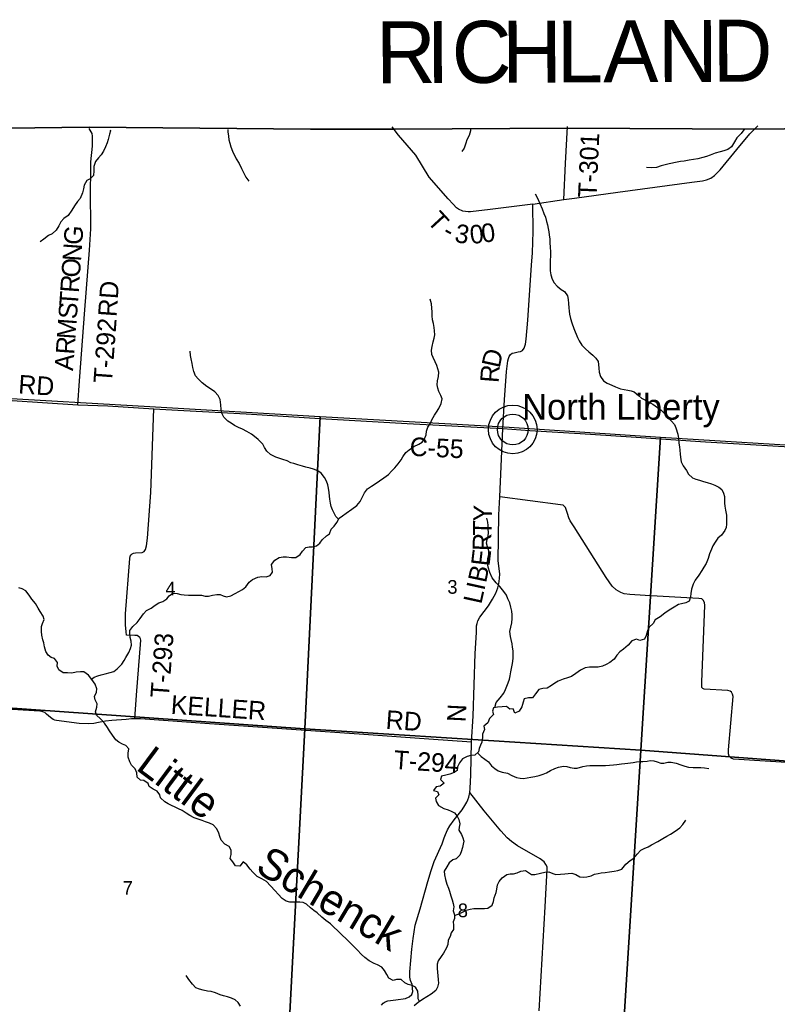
# Model space of a CAD drawing. Extents: x 1759416 to 2214760, y 252598 to 1116833.
# Drawn here: x 1986017 to 1998256, y 915007 to 930908 of the extents above; entities that cross this region are included whole.
import ezdxf

# ---------------------------------------------------------------- set-up
doc = ezdxf.new("R2010")
doc.units = 0
for name, color, linetype in [('GM_X_Adjacent_County', 7, 'Continuous'), ('GM_X_Adjacent_County_Text', 7, 'Continuous'), ('GM_X_County', 7, 'Continuous'), ('GM_X_County_Road', 7, 'Continuous'), ('GM_X_County_Road_Text', 7, 'Continuous'), ('GM_X_Major_Lake_Text', 7, 'Continuous'), ('GM_X_Minor_River', 7, 'Continuous'), ('GM_X_Section', 7, 'Continuous'), ('GM_X_Section_Text', 7, 'Continuous'), ('GM_X_Township', 7, 'Continuous'), ('GM_X_Township_Road', 7, 'Continuous'), ('GM_X_Township_Road_Text', 7, 'Continuous'), ('GM_X_Unincorporated', 7, 'Continuous'), ('GM_X_Unincorporated_Location', 7, 'Continuous'), ('GM_X_Unincorporated_Text', 7, 'Continuous')]:
    doc.layers.add(name, color=color, linetype=linetype)

msp = doc.modelspace()

# ---------------------------------------------------------------- linework, layer by layer
at = {"layer": 'GM_X_Adjacent_County'}
msp.add_lwpolyline([(2002301, 929187), (1997884, 929140), (1994873, 929158), (1992067, 929138), (1990714, 929138), (1987142, 929172), (1982296, 929113), (1981906, 929112), (1977276, 929098), (1976549, 929096), (1973229, 929089), (1968500, 929038), (1967022, 929051), (1965966, 929036), (1964738, 929020), (1963113, 928985), (1961985, 928970), (1961959, 928969), (1961813, 928963), (1959742, 928940), (1957476, 928914)], dxfattribs=at)
at = {"layer": 'GM_X_County'}
msp.add_lwpolyline([(1957476, 928914), (1959742, 928940), (1961813, 928963), (1961959, 928969), (1961985, 928970), (1963113, 928985), (1964738, 929020), (1965966, 929036), (1967022, 929051), (1968500, 929038), (1973229, 929089), (1976549, 929096), (1977276, 929098), (1981906, 929112), (1982296, 929113), (1987142, 929172), (1990714, 929138), (1992067, 929138), (1994873, 929158), (1997884, 929140), (2002301, 929187)], dxfattribs=at)
at = {"layer": 'GM_X_County_Road'}
for points in [[(1991860, 914991), (1991888, 915027), (1991922, 915048), (1991965, 915062), (1992093, 915077), (1992249, 915102), (1992311, 915128), (1992351, 915168), (1992368, 915214), (1992364, 915264), (1992357, 915326), (1992331, 915393), (1992321, 915445), (1992320, 915533), (1992351, 915896), (1992372, 916072), (1992407, 916285), (1992485, 916547), (1992610, 916993), (1992662, 917167), (1992713, 917311), (1992843, 917597), (1992875, 917695), (1992896, 917749), (1992930, 917825), (1992967, 917891), (1993035, 917987), (1993163, 918147), (1993211, 918219), (1993240, 918269), (1993258, 918308), (1993273, 918353), (1993289, 918429), (1993293, 918493), (1993303, 918715), (1993318, 919243), (1993341, 919660), (1993378, 920674), (1993395, 921013), (1993399, 921118), (1993406, 921156), (1993420, 921202), (1993452, 921258), (1993592, 921441), (1993655, 921549), (1993709, 921647), (1993744, 921735), (1993760, 921799), (1993771, 921883), (1993774, 921961), (1993749, 922170), (1993758, 922910), (1993772, 923205), (1993822, 924306), (1993849, 924771), (1993884, 925228), (1993905, 925400), (1993916, 925438), (1993926, 925466), (1993948, 925500), (1993974, 925520), (1994004, 925530), (1994071, 925542), (1994109, 925549), (1994139, 925567), (1994167, 925601), (1994179, 925635), (1994188, 925669), (1994200, 925747), (1994226, 926058), (1994286, 926946), (1994304, 927141), (1994310, 927485), (1994309, 927931), (1994810, 928002), (1994980, 928027), (1995682, 928124), (1996877, 928283), (1997046, 928308), (1997110, 928323), (1997180, 928351), (1997244, 928390), (1997333, 928484), (1997604, 928811), (1997813, 929065), (1997942, 929194)], [(1980386, 925104), (1980484, 925102), (1981201, 925049), (1981727, 925002), (1982525, 924955), (1983084, 924929), (1984074, 924874), (1985402, 924791), (1986956, 924689), (1987440, 924671), (1988185, 924622), (1988669, 924599), (1989675, 924542), (1990869, 924470), (1992279, 924388), (1993822, 924306), (1994260, 924275), (1995074, 924225), (1995898, 924172), (1997094, 924091), (1998459, 924008)]]:
    msp.add_lwpolyline(points, dxfattribs=at)
at = {"layer": 'GM_X_Minor_River'}
for points in [[(1987478, 929130), (1987484, 929111), (1987470, 929059), (1987447, 928974), (1987431, 928920), (1987405, 928854), (1987373, 928786), (1987334, 928726), (1987292, 928675), (1987242, 928615), (1987214, 928537), (1987213, 928469), (1987207, 928394), (1987155, 928340), (1987103, 928312), (1987060, 928236), (1987046, 928175), (1987032, 928111), (1986994, 928021), (1986949, 927969), (1986903, 927904), (1986861, 927834), (1986800, 927746), (1986732, 927699), (1986680, 927641), (1986648, 927577), (1986608, 927506), (1986541, 927448), (1986485, 927422), (1986409, 927365), (1986349, 927321)], [(1989380, 929135), (1989380, 929095), (1989388, 929029), (1989398, 928970), (1989412, 928913), (1989429, 928855), (1989453, 928787), (1989517, 928659), (1989564, 928583), (1989602, 928505), (1989626, 928449), (1989671, 928365), (1989717, 928301)], [(1993301, 929140), (1993302, 929114), (1993276, 929040), (1993241, 928970), (1993223, 928916), (1993195, 928834), (1993159, 928781)], [(1997736, 929141), (1997713, 929131), (1997671, 929068), (1997605, 928999), (1997566, 928937), (1997514, 928855), (1997458, 928814), (1997390, 928790), (1997332, 928772), (1997254, 928751), (1997170, 928719), (1997110, 928699), (1997052, 928682), (1996975, 928658), (1996901, 928648), (1996833, 928637), (1996751, 928623), (1996695, 928615), (1996641, 928605), (1996509, 928580), (1996447, 928566), (1996379, 928545), (1996307, 928523), (1996221, 928515), (1996141, 928518)], [(1994345, 928098), (1994384, 928028), (1994420, 927942), (1994456, 927854), (1994487, 927776), (1994509, 927716), (1994529, 927650), (1994544, 927594), (1994554, 927536), (1994564, 927484), (1994570, 927432), (1994579, 927365), (1994583, 927309), (1994589, 927227), (1994591, 927163), (1994590, 927097), (1994588, 927015), (1994586, 926925), (1994589, 926851), (1994597, 926789), (1994617, 926717), (1994650, 926659), (1994698, 926603), (1994764, 926553), (1994818, 926519), (1994869, 926447), (1994879, 926391), (1994885, 926323), (1994890, 926255), (1994892, 926201), (1994900, 926151), (1994914, 926083), (1994937, 926011), (1994969, 925923), (1995030, 925773), (1995054, 925719), (1995100, 925651), (1995157, 925593), (1995209, 925545), (1995275, 925488), (1995327, 925440), (1995360, 925388), (1995368, 925338), (1995372, 925280), (1995380, 925218), (1995401, 925146), (1995451, 925074), (1995507, 925040), (1995581, 925004), (1995644, 924980), (1995724, 924949), (1995784, 924935), (1995842, 924923), (1995894, 924914), (1995944, 924898), (1996013, 924838), (1996065, 924798), (1996125, 924766), (1996193, 924725), (1996243, 924697), (1996320, 924645), (1996378, 924601), (1996440, 924545), (1996488, 924491), (1996549, 924424), (1996593, 924370), (1996615, 924316), (1996648, 924212), (1996658, 924144), (1996668, 924070), (1996675, 924010), (1996679, 923958), (1996689, 923893), (1996695, 923841), (1996704, 923769), (1996734, 923701), (1996792, 923626), (1996821, 923566), (1996885, 923508), (1996939, 923488), (1996997, 923472), (1997063, 923448), (1997123, 923433), (1997194, 923413), (1997248, 923391), (1997310, 923359), (1997362, 923322), (1997388, 923264), (1997403, 923206), (1997403, 923151), (1997401, 923099), (1997407, 923049), (1997420, 922989), (1997434, 922907), (1997436, 922853), (1997437, 922763), (1997429, 922709), (1997411, 922659), (1997355, 922584), (1997297, 922536), (1997252, 922472)], [(1992559, 924140), (1992583, 924202), (1992591, 924264), (1992608, 924328), (1992656, 924390), (1992676, 924445), (1992718, 924519), (1992753, 924569), (1992789, 924631), (1992825, 924708), (1992841, 924786), (1992822, 924838), (1992790, 924904), (1992772, 924956), (1992764, 925012), (1992767, 925074), (1992783, 925144), (1992787, 925218), (1992774, 925272), (1992754, 925324), (1992728, 925380), (1992696, 925450), (1992677, 925502), (1992671, 925570), (1992679, 925628), (1992696, 925703), (1992714, 925765), (1992722, 925817), (1992720, 925885), (1992715, 925937), (1992703, 925999), (1992687, 926059), (1992679, 926127), (1992678, 926191), (1992676, 926249), (1992668, 926317), (1992647, 926397)], [(1991167, 922842), (1991124, 922885), (1991095, 922941), (1991071, 922993), (1991051, 923047), (1991037, 923101), (1991028, 923165), (1991022, 923215), (1991018, 923275), (1991006, 923343), (1990993, 923397), (1990973, 923453), (1990941, 923513), (1990885, 923585), (1990832, 923621), (1990762, 923647), (1990708, 923665), (1990642, 923680), (1990586, 923698), (1990510, 923720), (1990448, 923738), (1990397, 923753), (1990337, 923783), (1990267, 923807), (1990203, 923825), (1990153, 923844), (1990071, 923888), (1990012, 923942), (1989974, 924000), (1989944, 924054), (1989871, 924128), (1989811, 924179), (1989761, 924215), (1989689, 924257), (1989617, 924297), (1989552, 924323), (1989488, 924356), (1989432, 924390), (1989378, 924424), (1989316, 924488), (1989289, 924544), (1989271, 924612), (1989265, 924688), (1989256, 924776), (1989226, 924838), (1989170, 924898), (1989101, 924946), (1989039, 924983), (1988963, 925041), (1988899, 925107), (1988860, 925159), (1988832, 925229), (1988816, 925291), (1988801, 925357), (1988787, 925431), (1988775, 925485), (1988770, 925555)], [(1987179, 920258), (1987222, 920288), (1987282, 920310), (1987336, 920329), (1987400, 920343), (1987480, 920363), (1987536, 920384), (1987594, 920424), (1987666, 920500), (1987706, 920559), (1987731, 920609), (1987781, 920687), (1987807, 920751), (1987821, 920805), (1987818, 920870), (1987802, 920932), (1987794, 920994), (1987796, 921046), (1987843, 921108), (1987913, 921172), (1987963, 921239), (1988015, 921311), (1988064, 921365), (1988142, 921404), (1988204, 921454), (1988266, 921492), (1988332, 921511), (1988394, 921555), (1988430, 921605), (1988493, 921646), (1988559, 921640), (1988618, 921626), (1988674, 921618), (1988744, 921617), (1988884, 921617), (1988954, 921612), (1989014, 921600), (1989066, 921600), (1989134, 921613), (1989200, 921627), (1989254, 921625), (1989306, 921603), (1989356, 921589), (1989428, 921606), (1989498, 921642), (1989560, 921676), (1989618, 921707), (1989672, 921749), (1989723, 921827), (1989779, 921870), (1989863, 921904), (1989931, 921914), (1990001, 921913), (1990063, 921933), (1990099, 921985), (1990095, 922041), (1990084, 922107), (1990138, 922178), (1990210, 922224), (1990272, 922234), (1990328, 922233), (1990406, 922221), (1990480, 922223), (1990548, 922270), (1990584, 922326), (1990642, 922384), (1990696, 922393), (1990750, 922395), (1990814, 922409), (1990867, 922455), (1990901, 922506), (1990971, 922572), (1991023, 922606), (1991051, 922681), (1991100, 922731), (1991138, 922789), (1991176, 922857), (1991234, 922894), (1991294, 922936), (1991385, 923003), (1991465, 923065), (1991517, 923125), (1991549, 923192), (1991588, 923266), (1991636, 923334), (1991698, 923377), (1991762, 923413), (1991830, 923459), (1991900, 923508), (1991975, 923562), (1992025, 923616), (1992079, 923673), (1992133, 923735), (1992178, 923799), (1992208, 923850), (1992256, 923918), (1992310, 923962), (1992382, 924013), (1992464, 924055), (1992517, 924087), (1992559, 924140)], [(1993691, 919798), (1993715, 919880), (1993778, 919955), (1993836, 920031), (1993866, 920091), (1993888, 920143), (1993911, 920198), (1993929, 920258), (1993941, 920310), (1993953, 920378), (1993964, 920428), (1993980, 920512), (1993988, 920592), (1993989, 920667), (1993989, 920717), (1993979, 920773), (1993971, 920829), (1993956, 920897), (1993944, 920949), (1993938, 921029), (1993951, 921095), (1993965, 921165), (1993973, 921237), (1993975, 921297), (1993968, 921358), (1993952, 921418), (1993934, 921488), (1993905, 921556), (1993881, 921614), (1993841, 921675), (1993774, 921753), (1993714, 921815), (1993650, 921897), (1993613, 921983), (1993585, 922065), (1993573, 922139), (1993580, 922207), (1993594, 922267), (1993594, 922333), (1993574, 922397), (1993561, 922455), (1993567, 922516), (1993583, 922568), (1993591, 922626), (1993588, 922686), (1993584, 922738), (1993578, 922792), (1993562, 922860)], [(1997252, 922472), (1997216, 922410), (1997192, 922359), (1997162, 922283), (1997139, 922209), (1997105, 922127), (1997069, 922066), (1997038, 922012), (1996988, 921938), (1996930, 921859), (1996896, 921793), (1996871, 921713), (1996861, 921639), (1996855, 921589), (1996832, 921518), (1996776, 921492), (1996710, 921476), (1996658, 921462), (1996588, 921421), (1996512, 921373), (1996438, 921324), (1996364, 921266), (1996285, 921214), (1996251, 921157), (1996187, 921095), (1996157, 921039), (1996138, 920963), (1996110, 920906), (1996036, 920880), (1995984, 920902), (1995908, 920875), (1995848, 920807), (1995774, 920741), (1995712, 920702), (1995663, 920646), (1995623, 920582), (1995549, 920527), (1995491, 920497), (1995435, 920467), (1995363, 920452), (1995293, 920454), (1995223, 920452), (1995155, 920441), (1995075, 920401), (1995003, 920347), (1994930, 920300), (1994868, 920278), (1994798, 920256), (1994718, 920223), (1994662, 920195), (1994608, 920157), (1994536, 920112), (1994470, 920108), (1994402, 920090), (1994352, 920019), (1994299, 919959), (1994237, 919959), (1994167, 919938), (1994149, 919886), (1994127, 919810), (1994084, 919742), (1994018, 919711), (1993987, 919781), (1993933, 919773), (1993879, 919815), (1993811, 919810), (1993737, 919806), (1993669, 919794), (1993657, 919740), (1993669, 919686), (1993608, 919623), (1993578, 919555), (1993514, 919501), (1993524, 919447), (1993493, 919368), (1993495, 919314), (1993485, 919242), (1993462, 919190), (1993440, 919136), (1993428, 919082), (1993370, 919031), (1993308, 919025), (1993246, 919011), (1993172, 918972), (1993121, 918906), (1993091, 918844), (1993087, 918782), (1993035, 918751), (1992967, 918723), (1992899, 918707), (1992833, 918694), (1992815, 918640), (1992872, 918580), (1992808, 918532), (1992746, 918520), (1992704, 918460), (1992766, 918446), (1992791, 918390), (1992737, 918335), (1992747, 918285), (1992785, 918218)], [(1987321, 919615), (1987257, 919677), (1987241, 919731), (1987263, 919806), (1987268, 919860), (1987234, 919926), (1987224, 919976), (1987260, 920046), (1987263, 920102), (1987235, 920178), (1987185, 920250), (1987128, 920322), (1987054, 920375), (1987002, 920379), (1986932, 920369), (1986860, 920357), (1986788, 920358), (1986722, 920362), (1986650, 920410), (1986625, 920468), (1986627, 920528), (1986577, 920592), (1986527, 920609), (1986476, 920643), (1986438, 920705), (1986418, 920781), (1986405, 920843), (1986393, 920893), (1986377, 920969), (1986371, 921029), (1986372, 921106), (1986388, 921156), (1986412, 921222), (1986394, 921274), (1986349, 921352), (1986315, 921406), (1986275, 921480), (1986216, 921552), (1986170, 921617), (1986116, 921687), (1986055, 921717), (1986005, 921731)], [(1992478, 915054), (1992453, 915095), (1992455, 915147), (1992450, 915221), (1992410, 915283), (1992356, 915309), (1992294, 915325), (1992238, 915355), (1992181, 915409), (1992105, 915406), (1992053, 915392), (1991983, 915430), (1991947, 915488), (1991908, 915552), (1991868, 915605), (1991800, 915647), (1991746, 915667), (1991664, 915709), (1991595, 915765), (1991539, 915812), (1991469, 915888), (1991396, 915960), (1991346, 916012), (1991286, 916068), (1991231, 916119), (1991161, 916191), (1991089, 916259), (1991039, 916305), (1990964, 916361), (1990898, 916414), (1990822, 916482), (1990769, 916524), (1990713, 916566), (1990651, 916626), (1990595, 916649), (1990541, 916657), (1990437, 916657), (1990383, 916658), (1990320, 916674), (1990258, 916718), (1990192, 916788), (1990144, 916840), (1990067, 916920), (1990003, 916989), (1989929, 917031), (1989852, 917071), (1989782, 917139), (1989740, 917190), (1989685, 917260), (1989625, 917308), (1989571, 917240), (1989501, 917245), (1989463, 917309), (1989417, 917361), (1989433, 917429), (1989432, 917496), (1989400, 917556), (1989330, 917595), (1989271, 917657), (1989249, 917717), (1989233, 917769), (1989201, 917839), (1989142, 917903), (1989082, 917935), (1989018, 917956), (1988964, 917978), (1988914, 917992), (1988838, 918020), (1988767, 918057), (1988709, 918095), (1988643, 918135), (1988585, 918163), (1988529, 918189), (1988470, 918216), (1988418, 918244), (1988360, 918278), (1988294, 918342), (1988280, 918392), (1988237, 918450), (1988171, 918481), (1988107, 918523), (1988095, 918573), (1988022, 918619), (1987970, 918629), (1987916, 918675), (1987910, 918747), (1987883, 918809), (1987821, 918869), (1987799, 918923), (1987771, 918999), (1987770, 919065), (1987782, 919131), (1987734, 919187), (1987678, 919206), (1987619, 919238), (1987569, 919280), (1987515, 919352), (1987470, 919426), (1987434, 919478), (1987390, 919550), (1987321, 919615)], [(1993412, 919068), (1993472, 919010), (1993531, 918968), (1993589, 918922), (1993641, 918860), (1993695, 918814), (1993746, 918779), (1993814, 918755), (1993898, 918741), (1993968, 918703), (1994044, 918668), (1994104, 918658), (1994156, 918656), (1994218, 918663), (1994274, 918673), (1994338, 918687), (1994408, 918701), (1994472, 918724), (1994526, 918746), (1994590, 918782), (1994664, 918817), (1994720, 918839), (1994804, 918853), (1994856, 918848), (1994910, 918834), (1994974, 918820), (1995024, 918820), (1995112, 918845), (1995172, 918861), (1995226, 918863), (1995286, 918862), (1995340, 918862), (1995414, 918866), (1995482, 918866), (1995544, 918871), (1995610, 918877), (1995666, 918879), (1995740, 918888), (1995792, 918896), (1995844, 918902), (1995926, 918912), (1995984, 918921), (1996036, 918927), (1996086, 918931), (1996154, 918936), (1996204, 918942), (1996262, 918940), (1996317, 918922), (1996373, 918902), (1996425, 918903), (1996487, 918917), (1996543, 918919), (1996625, 918902), (1996697, 918872), (1996763, 918852), (1996823, 918838), (1996897, 918831), (1996959, 918829), (1997023, 918829), (1997078, 918825), (1997150, 918818)], [(1992785, 918218), (1992868, 918172), (1992940, 918146), (1992990, 918124), (1993040, 918098), (1993084, 918045), (1993111, 917993), (1993125, 917921), (1993117, 917870), (1993111, 917818), (1993154, 917752), (1993178, 917698), (1993192, 917644), (1993184, 917594), (1993171, 917540), (1993151, 917470), (1993127, 917416), (1993069, 917357), (1993017, 917341), (1992953, 917293), (1992920, 917225), (1992876, 917156), (1992880, 917100), (1992897, 917022), (1992919, 916950), (1992947, 916882), (1992962, 916832), (1992982, 916758), (1993004, 916692), (1993020, 916636), (1993031, 916580), (1993019, 916518), (1993041, 916450), (1993041, 916394), (1993022, 916340), (1993028, 916288), (1993024, 916216), (1992988, 916163), (1992969, 916103), (1992941, 916045), (1992933, 915975), (1992913, 915921), (1992862, 915834), (1992824, 915782), (1992776, 915710), (1992759, 915658), (1992759, 915593), (1992765, 915521), (1992771, 915471), (1992780, 915405), (1992784, 915351), (1992766, 915285), (1992738, 915233), (1992663, 915172), (1992593, 915128), (1992525, 915084), (1992455, 915039), (1992389, 914985)], [(1993041, 916442), (1993099, 916462), (1993179, 916501), (1993231, 916525), (1993295, 916545), (1993353, 916554), (1993405, 916556), (1993525, 916556), (1993579, 916561), (1993649, 916607), (1993671, 916669), (1993684, 916727), (1993712, 916815), (1993726, 916866), (1993736, 916938), (1993765, 916992), (1993811, 917052), (1993885, 917101), (1993939, 917113), (1993997, 917117), (1994053, 917129), (1994113, 917160), (1994187, 917166), (1994237, 917134), (1994287, 917106), (1994339, 917101), (1994433, 917125), (1994499, 917141), (1994565, 917146), (1994629, 917120), (1994679, 917106), (1994753, 917111), (1994826, 917117), (1994878, 917121), (1994936, 917123), (1995000, 917104), (1995066, 917066), (1995128, 917062), (1995180, 917068), (1995248, 917083), (1995304, 917109), (1995362, 917121), (1995412, 917128), (1995476, 917136), (1995548, 917146), (1995620, 917156), (1995680, 917167), (1995742, 917187), (1995812, 917270), (1995881, 917330), (1995939, 917366), (1995991, 917433), (1996049, 917495), (1996105, 917523), (1996171, 917552), (1996222, 917584), (1996326, 917638), (1996406, 917687), (1996472, 917723), (1996530, 917753), (1996608, 917806), (1996680, 917858), (1996729, 917913), (1996777, 917979)], [(1989585, 914978), (1989549, 915036), (1989499, 915080), (1989441, 915104), (1989377, 915128), (1989308, 915145), (1989258, 915163), (1989182, 915191), (1989110, 915213), (1989052, 915222), (1988982, 915234), (1988922, 915250), (1988864, 915274), (1988807, 915332), (1988751, 915407), (1988705, 915473)]]:
    msp.add_lwpolyline(points, dxfattribs=at)
at = {"layer": 'GM_X_Section'}
for points in [[(1988119, 924660), (1990874, 924500), (1990624, 919458), (1985205, 919838), (1985504, 924810)], [(1993843, 924332), (1996368, 924167), (1996050, 919111), (1990624, 919458), (1990874, 924500)], [(1999174, 923993), (2001942, 923819), (2001672, 918691), (1996050, 919111), (1996368, 924167)], [(1990624, 919458), (1990339, 914059), (1984883, 914430), (1985205, 919838)], [(1996050, 919111), (1995713, 913681), (1990339, 914059), (1990624, 919458)], [(2001672, 918691), (2001384, 913291), (1995713, 913681), (1996050, 919111)]]:
    msp.add_lwpolyline(points, close=True, dxfattribs=at)
at = {"layer": 'GM_X_Township'}
msp.add_lwpolyline([(1979980, 914711), (1980054, 916429), (1980086, 917183), (1980108, 917672), (1980179, 918808), (1980189, 918967), (1980206, 919236), (1980484, 925102), (1980546, 926171), (1981931, 926362), (1981911, 928797), (1981906, 929112), (1982296, 929113), (1987142, 929172), (1990714, 929138), (1992067, 929138), (1994873, 929158), (1997884, 929140), (2002301, 929187)], dxfattribs=at)
at = {"layer": 'GM_X_Township_Road'}
for points in [[(1986956, 924689), (1986985, 925077), (1987069, 926222), (1987144, 927188), (1987164, 927529), (1987165, 927710), (1987159, 927978), (1987164, 928610), (1987193, 928864), (1987193, 929026), (1987189, 929070), (1987140, 929153)], [(1994309, 927931), (1993620, 927841), (1993300, 927805), (1993262, 927803), (1993178, 927814), (1993104, 927849), (1993076, 927871), (1993019, 927927), (1992937, 928016), (1992631, 928363), (1992418, 928721), (1992137, 929045), (1992036, 929175)], [(1994810, 928002), (1994834, 928587), (1994868, 929184)], [(1987876, 919620), (1987902, 919997), (1987973, 920889), (1987969, 920911), (1987957, 920933), (1987939, 920949), (1987913, 920962), (1987877, 920964), (1987743, 920971), (1987735, 921023), (1987724, 921137), (1987727, 921312), (1987796, 922208), (1987804, 922242), (1987816, 922266), (1987832, 922280), (1987856, 922292), (1987888, 922296), (1987996, 922301), (1988028, 922318), (1988051, 922351), (1988067, 922411), (1988082, 922537), (1988135, 923271), (1988185, 924622)], [(1998657, 918894), (1997551, 918966), (1997509, 918982), (1997479, 919015), (1997466, 919053), (1997466, 919115), (1997542, 919977), (1997534, 920015), (1997514, 920049), (1997493, 920065), (1997455, 920076), (1997073, 920096), (1997053, 920108), (1997039, 920125), (1997037, 920215), (1997088, 921446), (1997078, 921496), (1997061, 921534), (1997039, 921553), (1996987, 921563), (1996124, 921609), (1995872, 921623), (1995784, 921635), (1995727, 921658), (1995653, 921700), (1995587, 921761), (1995492, 921898), (1994973, 922716), (1994912, 922816), (1994888, 922865), (1994869, 922931), (1994832, 923029), (1994814, 923054), (1994796, 923066), (1994754, 923074), (1993772, 923205)], [(1987824, 919615), (1987737, 919607), (1987507, 919588), (1987401, 919577), (1987293, 919556), (1987213, 919544), (1987135, 919537), (1986977, 919544), (1986611, 919588), (1986585, 919597), (1986559, 919605), (1986513, 919637), (1986453, 919694), (1986423, 919718), (1986391, 919730), (1986340, 919739), (1985265, 919804), (1983749, 919896), (1983073, 919923)], [(1993318, 919243), (1992626, 919290), (1991578, 919367), (1990254, 919458), (1989010, 919544), (1987970, 919617), (1987876, 919620), (1987824, 919615), (1987824, 919615)], [(1994411, 914901), (1994505, 916579), (1994541, 917189), (1994537, 917229), (1994519, 917267), (1994490, 917306), (1994428, 917358), (1994061, 917567), (1993960, 917638), (1993890, 917697), (1993791, 917808), (1993521, 918130), (1993289, 918429)]]:
    msp.add_lwpolyline(points, dxfattribs=at)
at = {"layer": 'GM_X_Unincorporated'}
for radius in [393, 249]:
    msp.add_circle((1993983, 924290), radius, dxfattribs=at)
at = {"layer": 'GM_X_Unincorporated_Location'}
msp.add_line((1993983, 924290), (1993983, 924290), dxfattribs=at)

# ---------------------------------------------------------------- texts
at = {"layer": 'GM_X_Adjacent_County_Text'}
for s, rotation, p in [('R', 0.2646, (1991776, 929879)), ('I', 0.2632, (1992590, 929883)), ('C', 0.2647, (1992999, 929885)), ('H', 0.265, (1993813, 929889)), ('L', 0.2636, (1994697, 929893)), ('A', 0.2644, (1995445, 929896)), ('N', 0.265, (1996330, 929900)), ('D', 0.2642, (1997214, 929905))]:
    msp.add_text(s, height=1000, rotation=rotation, dxfattribs=at).set_placement(p)
at = {"layer": 'GM_X_County_Road_Text'}
for s, rotation, p in [('D', 77.7806, (1993770, 925271)), ('R', 85.5303, (1993753, 925036)), ('RD', 356.0551, (1985988, 924874)), ('C-55', 357.2576, (1992313, 923866)), ('Y', 88.2329, (1993642, 922797)), ('T', 89.1837, (1993639, 922574)), ('R', 88.8516, (1993634, 922326)), ('E', 83.2365, (1993605, 922072)), ('B', 78.1403, (1993550, 921802)), ('I', 77.5051, (1993522, 921678)), ('L', 77.5074, (1993474, 921459)), ('N', 87.232, (1993220, 919559))]:
    msp.add_text(s, height=300, rotation=rotation, dxfattribs=at).set_placement(p)
at = {"layer": 'GM_X_Major_Lake_Text'}
for s, rotation, p in [('Little', 323.3926, (1987876, 918808)), ('Schenck', 329.3968, (1989802, 917158))]:
    msp.add_text(s, height=500.1, rotation=rotation, dxfattribs=at).set_placement(p)
at = {"layer": 'GM_X_Section_Text'}
for s, p in [('4', (1988372, 921612)), ('3', (1992926, 921637)), ('7', (1987681, 916777)), ('8', (1993095, 916414))]:
    msp.add_text(s, height=221, rotation=0, dxfattribs=at).set_placement(p)
at = {"layer": 'GM_X_Township_Road_Text'}
for s, rotation, p in [('T-301', 87.5012, (1995336, 928029)), ('T', 312.5294, (1992586, 927643)), ('0', 6.8673, (1993493, 927305)), ('G', 86.0027, (1987026, 927264)), ('-', 332.7222, (1992829, 927408)), ('3', 349.7212, (1993030, 927321)), ('0', 6.1453, (1993305, 927284)), ('N', 85.8544, (1987007, 926999)), ('O', 85.8506, (1986988, 926736)), ('R', 85.8515, (1986970, 926490)), ('RD', 86.0531, (1987582, 926102)), ('T', 85.8514, (1986954, 926267)), ('S', 85.8524, (1986939, 926065)), ('M', 85.8525, (1986916, 925740)), ('T-292', 85.7741, (1987507, 925030)), ('R', 85.8526, (1986898, 925494)), ('A', 85.8508, (1986879, 925231)), ('T-293', 85.7949, (1988427, 919948)), ('KELLER', 356.0549, (1988452, 919700)), ('RD', 356.0551, (1991924, 919458)), ('T-294', 356.0741, (1992052, 918811))]:
    msp.add_text(s, height=300, rotation=rotation, dxfattribs=at).set_placement(p)
at = {"layer": 'GM_X_Unincorporated_Text'}
msp.add_text('North Liberty', height=417, rotation=0, dxfattribs=at).set_placement((1994134, 924448))

doc.saveas('drawing.dxf')
